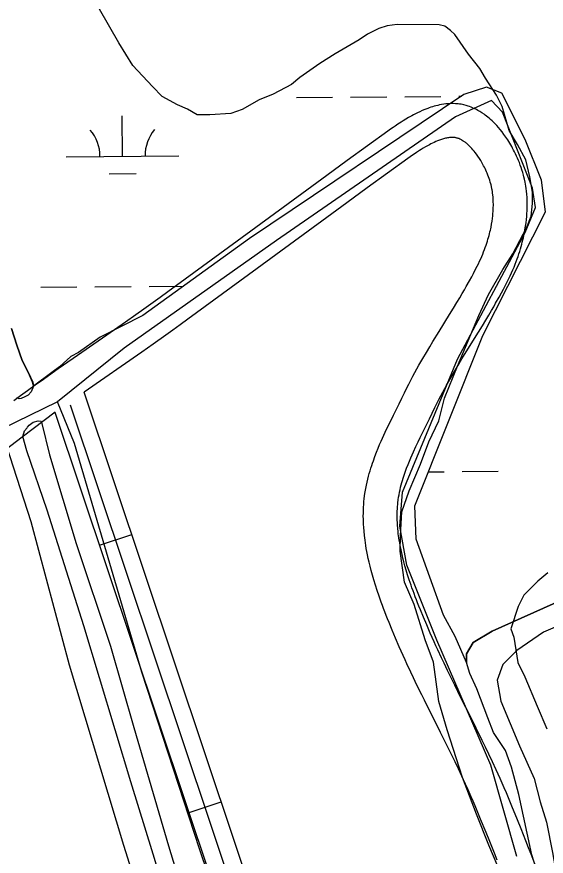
# Model space of a CAD drawing. Extents: x 3567028 to 3605064, y 510945 to 536587.
# Drawn here: x 3597631 to 3598100, y 531169 to 531913 of the extents above; entities that cross this region are included whole.
import ezdxf

# ---------------------------------------------------------------- set-up
doc = ezdxf.new("R2010")
doc.units = 0
for name, color, linetype in [('V-DTCH-CNTR', 7, 'Continuous'), ('V-ROAD-CNTR', 7, 'Continuous'), ('V-SITE-VEGE', 7, 'Continuous'), ('V-TOPO-SHOR', 7, 'Continuous'), ('V-WETL-SWMP', 7, 'Continuous')]:
    doc.layers.add(name, color=color, linetype=linetype)

msp = doc.modelspace()

# ---------------------------------------------------------------- linework, layer by layer
at = {"layer": 'V-DTCH-CNTR'}
for points in [[(3598074.38, 531168.43), (3598051.28, 531249.34), (3598003.46, 531360.06), (3597976.83, 531426.48), (3597970.78, 531461.04), (3597972.99, 531491.41), (3598021.89, 531609.27), (3598081.8, 531721.56), (3598090.88, 531743.61), (3598088.2, 531760.89), (3598061.58, 531828), (3598051.96, 531838.41), (3598020.13, 531824.05), (3597861.47, 531714.3), (3597726.36, 531618.94), (3597667.27, 531571.49), (3597618.12, 531547.32), (3597496.86, 531458.11), (3597347.91, 531356.6), (3597192.79, 531265.48), (3597062.61, 531190.82), (3597021.93, 531167.01)], [(3598038.64, 530502.57), (3598016.59, 530548.59), (3597982.15, 530622.49), (3597953.97, 530696.36), (3597912.8, 530818.3), (3597857.23, 530985.53), (3597793.42, 531174.36), (3597741.98, 531331.82), (3597682.41, 531534.54), (3597667.27, 531571.49)], [(3598038.64, 530502.57), (3597979.77, 530466.93), (3597964.56, 530462.86), (3597952.16, 530469.14), (3597929.03, 530545.21), (3597875.26, 530713.27), (3597824.89, 530870.27), (3597764.98, 531054.25), (3597726.2, 531178.04), (3597677.92, 531337.79), (3597643.98, 531465.02), (3597622.2, 531532.8), (3597618.81, 531545.25), (3597618.12, 531547.32)]]:
    msp.add_lwpolyline(points, dxfattribs=at)
at = {"layer": 'V-ROAD-CNTR'}
for p, q in [((3597704.61, 531444.36), (3597733.06, 531453.88)), ((3597783.94, 531207.28), (3597812.39, 531216.8))]:
    msp.add_line(p, q, dxfattribs=at)
for points in [[(3598035.72, 531831.8), (3598034.01, 531832.53), (3598032.41, 531833.13), (3598031.13, 531833.57), (3598029.34, 531834.11), (3598027.5, 531834.58), (3598026.19, 531834.87), (3598024.92, 531835.11), (3598023.68, 531835.3), (3598022.48, 531835.45), (3598021.28, 531835.57), (3598020.02, 531835.66), (3598017.83, 531835.74), (3598015.63, 531835.72), (3598013.53, 531835.61), (3598011.51, 531835.43), (3598009.58, 531835.18), (3598007.73, 531834.88), (3598005.96, 531834.54), (3598004.26, 531834.16), (3598002.64, 531833.76), (3598001.08, 531833.33), (3597999.58, 531832.88), (3597998.15, 531832.43), (3597996.77, 531831.96), (3597995.39, 531831.46), (3597992.92, 531830.51), (3597990.59, 531829.53), (3597988.43, 531828.56), (3597986.43, 531827.61), (3597984.59, 531826.7), (3597982.88, 531825.81), (3597981.26, 531824.95), (3597978.39, 531823.34), (3597975.89, 531821.87), (3597973.75, 531820.57), (3597971.89, 531819.39), (3597968.79, 531817.38), (3597966.5, 531815.84), (3597964.82, 531814.68), (3597962.4, 531812.98), (3597960.08, 531811.31), (3597924.08, 531785.2), (3597906.1, 531772.12), (3597888.14, 531759), (3597826.62, 531713.85), (3597795.87, 531691.29), (3597780.49, 531680.03), (3597765.11, 531668.8), (3597758.32, 531663.88), (3597751.94, 531659.29), (3597745.95, 531655.01), (3597734.65, 531647.01), (3597724.73, 531640.04), (3597707.29, 531627.88), (3597681.06, 531609.64), (3597667.93, 531600.47), (3597654.8, 531591.23), (3597647.58, 531586.07), (3597640.84, 531581.19), (3597634.57, 531576.58), (3597628.71, 531572.23)], [(3598049.58, 531648.31), (3598051.86, 531652.18), (3598053.86, 531655.63), (3598055.61, 531658.69), (3598058.6, 531664.03), (3598060.81, 531668.1), (3598062.46, 531671.2), (3598064.86, 531675.84), (3598067.22, 531680.56), (3598068.49, 531683.19), (3598069.69, 531685.79), (3598070.81, 531688.34), (3598071.87, 531690.85), (3598072.86, 531693.3), (3598073.79, 531695.7), (3598074.65, 531698.04), (3598075.46, 531700.33), (3598076.22, 531702.57), (3598076.92, 531704.76), (3598077.57, 531706.88), (3598078.18, 531708.96), (3598078.74, 531710.99), (3598079.25, 531712.96), (3598079.73, 531714.88), (3598080.17, 531716.75), (3598080.57, 531718.57), (3598080.95, 531720.38), (3598081.59, 531723.78), (3598082.12, 531727.03), (3598082.55, 531730.1), (3598082.89, 531732.99), (3598083.15, 531735.7), (3598083.34, 531738.26), (3598083.47, 531740.67), (3598083.54, 531742.93), (3598083.58, 531745.05), (3598083.57, 531747.04), (3598083.54, 531748.91), (3598083.48, 531750.67), (3598083.39, 531752.36), (3598083.18, 531755.39), (3598082.91, 531758.1), (3598082.61, 531760.46), (3598082.31, 531762.53), (3598082.01, 531764.34), (3598081.71, 531765.97), (3598081.15, 531768.66), (3598080.67, 531770.73), (3598080.26, 531772.33), (3598079.63, 531774.6), (3598078.93, 531776.89), (3598078.19, 531779.12), (3598077.42, 531781.28), (3598076.63, 531783.37), (3598075.81, 531785.39), (3598074.98, 531787.35), (3598074.13, 531789.24), (3598073.28, 531791.07), (3598072.41, 531792.83), (3598071.54, 531794.54), (3598070.67, 531796.17), (3598069.8, 531797.75), (3598068.93, 531799.27), (3598068.06, 531800.74), (3598067.2, 531802.15), (3598066.31, 531803.55), (3598064.61, 531806.09), (3598062.92, 531808.48), (3598061.27, 531810.67), (3598059.66, 531812.68), (3598058.1, 531814.53), (3598056.59, 531816.23), (3598055.13, 531817.78), (3598053.72, 531819.2), (3598052.37, 531820.5), (3598051.07, 531821.69), (3598049.82, 531822.78), (3598048.63, 531823.77), (3598047.49, 531824.68), (3598046.4, 531825.51), (3598045.3, 531826.31), (3598043.36, 531827.63), (3598041.56, 531828.77), (3598039.94, 531829.7), (3598038.49, 531830.48), (3598037.19, 531831.13), (3598036.2, 531831.59)], [(3598024, 531804.19), (3598022.85, 531804.67), (3598022.28, 531804.89), (3598021.93, 531805.01), (3598021.25, 531805.22), (3598020.59, 531805.39), (3598020.25, 531805.46), (3598019.87, 531805.53), (3598019.48, 531805.59), (3598019.08, 531805.64), (3598018.68, 531805.68), (3598018.37, 531805.7), (3598017.43, 531805.74), (3598016.57, 531805.73), (3598015.68, 531805.68), (3598014.79, 531805.6), (3598013.88, 531805.49), (3598012.97, 531805.34), (3598012.05, 531805.16), (3598011.14, 531804.96), (3598010.23, 531804.73), (3598009.32, 531804.48), (3598008.43, 531804.22), (3598007.55, 531803.94), (3598006.68, 531803.64), (3598005.88, 531803.35), (3598004.13, 531802.68), (3598002.52, 531802), (3598000.98, 531801.31), (3597999.53, 531800.62), (3597998.15, 531799.94), (3597996.85, 531799.27), (3597995.67, 531798.63), (3597993.32, 531797.32), (3597991.31, 531796.14), (3597989.55, 531795.06), (3597988.05, 531794.12), (3597985.35, 531792.36), (3597983.38, 531791.04), (3597981.94, 531790.05), (3597979.77, 531788.52), (3597977.63, 531786.99), (3597941.71, 531760.93), (3597923.77, 531747.88), (3597905.87, 531734.8), (3597844.37, 531689.66), (3597813.6, 531667.09), (3597798.19, 531655.81), (3597782.76, 531644.55), (3597775.89, 531639.56), (3597769.42, 531634.91), (3597763.34, 531630.56), (3597751.94, 531622.49), (3597741.94, 531615.46), (3597690.9, 531579.87)], [(3598023.73, 531663.53), (3598025.96, 531667.32), (3598027.87, 531670.6), (3598029.5, 531673.46), (3598032.33, 531678.52), (3598034.39, 531682.31), (3598035.9, 531685.14), (3598038.13, 531689.45), (3598040.28, 531693.76), (3598041.34, 531695.96), (3598042.34, 531698.12), (3598043.27, 531700.24), (3598044.14, 531702.31), (3598044.96, 531704.33), (3598045.73, 531706.31), (3598046.44, 531708.24), (3598047.1, 531710.12), (3598047.72, 531711.95), (3598048.29, 531713.73), (3598048.82, 531715.47), (3598049.31, 531717.15), (3598049.77, 531718.79), (3598050.18, 531720.38), (3598050.57, 531721.92), (3598050.92, 531723.41), (3598051.24, 531724.86), (3598051.52, 531726.22), (3598052.04, 531728.99), (3598052.46, 531731.54), (3598052.79, 531733.92), (3598053.05, 531736.15), (3598053.25, 531738.23), (3598053.4, 531740.18), (3598053.49, 531741.99), (3598053.55, 531743.68), (3598053.58, 531745.27), (3598053.57, 531746.74), (3598053.55, 531748.11), (3598053.5, 531749.4), (3598053.45, 531750.54), (3598053.28, 531752.83), (3598053.09, 531754.77), (3598052.88, 531756.44), (3598052.67, 531757.9), (3598052.46, 531759.16), (3598052.27, 531760.21), (3598051.86, 531762.19), (3598051.53, 531763.6), (3598051.27, 531764.6), (3598050.82, 531766.21), (3598050.34, 531767.78), (3598049.82, 531769.35), (3598049.27, 531770.9), (3598048.69, 531772.43), (3598048.09, 531773.92), (3598047.48, 531775.35), (3598046.85, 531776.76), (3598046.22, 531778.11), (3598045.58, 531779.42), (3598044.94, 531780.67), (3598044.29, 531781.89), (3598043.65, 531783.05), (3598043.01, 531784.17), (3598042.37, 531785.24), (3598041.75, 531786.26), (3598041.16, 531787.19), (3598039.89, 531789.09), (3598038.7, 531790.76), (3598037.56, 531792.28), (3598036.47, 531793.64), (3598035.43, 531794.87), (3598034.45, 531795.98), (3598033.53, 531796.96), (3598032.66, 531797.84), (3598031.84, 531798.62), (3598031.07, 531799.33), (3598030.36, 531799.95), (3598029.69, 531800.51), (3598029.07, 531801), (3598028.48, 531801.45), (3598028, 531801.8), (3598026.93, 531802.53), (3598026.07, 531803.07), (3598025.33, 531803.49), (3598024.7, 531803.83), (3598024.16, 531804.11), (3598023.53, 531804.4)], [(3597980.42, 531331.68), (3597977.02, 531339.02), (3597975.31, 531342.78), (3597973.64, 531346.52), (3597971.89, 531350.47), (3597970.19, 531354.32), (3597966.92, 531361.84), (3597963.88, 531368.98), (3597961.09, 531375.74), (3597959.79, 531378.95), (3597958.56, 531382.07), (3597957.38, 531385.1), (3597956.25, 531388.04), (3597955.18, 531390.9), (3597954.16, 531393.69), (3597953.19, 531396.4), (3597952.26, 531399.05), (3597950.53, 531404.14), (3597948.98, 531408.96), (3597947.6, 531413.5), (3597946.37, 531417.78), (3597945.27, 531421.8), (3597944.3, 531425.58), (3597943.45, 531429.14), (3597942.7, 531432.48), (3597942.05, 531435.63), (3597941.47, 531438.58), (3597940.97, 531441.36), (3597940.54, 531443.96), (3597940.17, 531446.41), (3597939.85, 531448.71), (3597939.57, 531450.86), (3597939.33, 531452.93), (3597938.96, 531456.68), (3597938.7, 531460.01), (3597938.53, 531462.93), (3597938.42, 531465.49), (3597938.36, 531467.73), (3597938.33, 531469.73), (3597938.35, 531473.11), (3597938.42, 531475.69), (3597938.51, 531477.66), (3597938.68, 531480.54), (3597938.91, 531483.41), (3597939.08, 531485.14), (3597939.47, 531488.34), (3597939.93, 531491.46), (3597940.45, 531494.47), (3597941.02, 531497.37), (3597941.62, 531500.15), (3597942.27, 531502.84), (3597942.93, 531505.42), (3597943.62, 531507.91), (3597944.32, 531510.31), (3597945.03, 531512.62), (3597945.75, 531514.84), (3597946.47, 531516.99), (3597947.2, 531519.1), (3597948.65, 531523.04), (3597950.08, 531526.75), (3597951.47, 531530.2), (3597952.81, 531533.41), (3597954.11, 531536.4), (3597955.35, 531539.22), (3597957.71, 531544.37), (3597959.82, 531548.88), (3597961.71, 531552.8), (3597965, 531559.55), (3597969.95, 531569.55), (3597972.37, 531574.48), (3597974.78, 531579.43), (3597976.67, 531583.3), (3597978.57, 531587.08), (3597980.45, 531590.7), (3597982.28, 531594.18), (3597984.09, 531597.51), (3597985.86, 531600.72), (3597987.6, 531603.82), (3597990.97, 531609.7), (3597994.18, 531615.17), (3597997.22, 531620.25), (3598000.08, 531624.97), (3598005.45, 531633.69), (3598014.79, 531648.79), (3598018.22, 531654.39), (3598021.19, 531659.29), (3598023.78, 531663.62)], [(3598007.64, 531344.29), (3598004.29, 531351.53), (3598002.66, 531355.11), (3598001.04, 531358.74), (3597999.32, 531362.6), (3597997.67, 531366.35), (3597994.48, 531373.69), (3597991.55, 531380.58), (3597988.86, 531387.08), (3597987.65, 531390.09), (3597986.48, 531393.04), (3597985.37, 531395.89), (3597984.31, 531398.65), (3597983.31, 531401.33), (3597982.36, 531403.92), (3597981.46, 531406.42), (3597980.62, 531408.82), (3597979.02, 531413.54), (3597977.61, 531417.93), (3597976.36, 531422.04), (3597975.25, 531425.87), (3597974.28, 531429.45), (3597973.43, 531432.79), (3597972.68, 531435.91), (3597972.02, 531438.83), (3597971.46, 531441.55), (3597970.96, 531444.09), (3597970.54, 531446.47), (3597970.17, 531448.68), (3597969.85, 531450.75), (3597969.58, 531452.69), (3597969.35, 531454.49), (3597969.16, 531456.14), (3597968.84, 531459.33), (3597968.63, 531462.06), (3597968.49, 531464.44), (3597968.4, 531466.51), (3597968.36, 531468.31), (3597968.34, 531469.84), (3597968.35, 531472.63), (3597968.41, 531474.66), (3597968.47, 531476.14), (3597968.6, 531478.43), (3597968.79, 531480.72), (3597968.9, 531481.87), (3597969.2, 531484.35), (3597969.55, 531486.72), (3597969.95, 531489.03), (3597970.39, 531491.28), (3597970.87, 531493.47), (3597971.38, 531495.61), (3597971.92, 531497.69), (3597972.48, 531499.71), (3597973.05, 531501.68), (3597973.64, 531503.6), (3597974.25, 531505.47), (3597974.86, 531507.28), (3597975.46, 531509.01), (3597976.73, 531512.49), (3597977.98, 531515.73), (3597979.22, 531518.79), (3597980.42, 531521.67), (3597981.59, 531524.38), (3597982.71, 531526.91), (3597984.93, 531531.76), (3597986.92, 531536), (3597988.7, 531539.72), (3597991.93, 531546.31), (3597996.85, 531556.28), (3597999.33, 531561.3), (3598001.75, 531566.29), (3598003.55, 531569.97), (3598005.3, 531573.44), (3598007.02, 531576.79), (3598008.73, 531580.02), (3598010.42, 531583.13), (3598012.07, 531586.14), (3598013.69, 531589.02), (3598016.92, 531594.64), (3598019.99, 531599.87), (3598022.92, 531604.76), (3598025.69, 531609.34), (3598030.98, 531617.95), (3598040.33, 531633.05), (3598043.84, 531638.78), (3598046.9, 531643.82), (3598049.53, 531648.22)], [(3598039.32, 530538.64), (3597690.88, 531579.94)], [(3598052.03, 530453.39), (3597678.94, 531568.35)], [(3597665.21, 531562.11), (3597635.87, 531540.1), (3597598.06, 531511.44)], [(3598033.64, 530461.1), (3597665.25, 531561.99)], [(3598090.59, 531160.99), (3598087.53, 531169.03), (3598084.81, 531176.05), (3598082.4, 531182.19), (3598078.15, 531192.86), (3598074.92, 531200.87), (3598070.03, 531212.82), (3598065.08, 531224.75), (3598063.24, 531229.11), (3598061.43, 531233.32), (3598059.65, 531237.37), (3598057.9, 531241.28), (3598056.19, 531245.07), (3598052.84, 531252.31), (3598049.64, 531259.07), (3598046.61, 531265.37), (3598043.74, 531271.25), (3598038.32, 531282.2), (3598033.54, 531291.74), (3598025.17, 531308.39), (3598022.05, 531314.63), (3598019.34, 531320.09), (3598016.98, 531324.86), (3598012.88, 531333.28), (3598009.85, 531339.6), (3598007.59, 531344.39)], [(3598056.86, 531165.15), (3598054.5, 531171.16), (3598050.31, 531181.7), (3598047.13, 531189.57), (3598042.29, 531201.39), (3598037.4, 531213.17), (3598035.64, 531217.34), (3598033.91, 531221.35), (3598032.21, 531225.23), (3598030.54, 531228.97), (3598028.91, 531232.58), (3598025.66, 531239.6), (3598022.57, 531246.15), (3598019.61, 531252.29), (3598016.82, 531258.02), (3598011.47, 531268.82), (3598006.73, 531278.28), (3597998.36, 531294.94), (3597995.21, 531301.24), (3597992.45, 531306.77), (3597990.05, 531311.65), (3597985.87, 531320.22), (3597982.76, 531326.71), (3597980.46, 531331.58)]]:
    msp.add_lwpolyline(points, dxfattribs=at)
at = {"layer": 'V-SITE-VEGE'}
for p, q in [((3597721.75, 531889.56), (3597704.46, 531919.52)), ((3597968.3, 531905.85), (3597959.58, 531904.64)), ((3598005.65, 531905.67), (3597968.3, 531905.85)), ((3598010.62, 531904.41), (3598005.65, 531905.67)), ((3597952.1, 531902.19), (3597942.12, 531897.25)), ((3597959.58, 531904.64), (3597952.1, 531902.19)), ((3598015.59, 531900.65), (3598010.62, 531904.41)), ((3598019.3, 531896.9), (3598015.59, 531900.65)), ((3597934.63, 531892.31), (3597913.41, 531879.96)), ((3597942.12, 531897.25), (3597934.63, 531892.31)), ((3598031.67, 531879.41), (3598019.3, 531896.9)), ((3597734.1, 531869.59), (3597721.75, 531889.56)), ((3597913.41, 531879.96), (3597899.68, 531871.31)), ((3598041.57, 531866.92), (3598031.67, 531879.41)), ((3597751.45, 531850.83), (3597734.1, 531869.59)), ((3597899.68, 531871.31), (3597882.19, 531858.94)), ((3598046.51, 531858.18), (3598041.57, 531866.92)), ((3597882.19, 531858.94), (3597874.69, 531852.75)), ((3598056.4, 531843.2), (3598046.51, 531858.18)), ((3597760.12, 531842.08), (3597751.45, 531850.83)), ((3597874.69, 531852.75), (3597858.47, 531844.11)), ((3597773.78, 531834.54), (3597760.12, 531842.08)), ((3597846, 531839.19), (3597831.02, 531830.55)), ((3597858.47, 531844.11), (3597846, 531839.19)), ((3598061.33, 531833.22), (3598056.4, 531843.2)), ((3597782.47, 531830.77), (3597773.78, 531834.54)), ((3597791.16, 531825.75), (3597782.47, 531830.77)), ((3597831.02, 531830.55), (3597821.05, 531826.86)), ((3598067.46, 531812.02), (3598061.33, 531833.22)), ((3597802.37, 531825.7), (3597791.16, 531825.75)), ((3597821.05, 531826.86), (3597802.37, 531825.7)), ((3598074.87, 531799.54), (3598067.46, 531812.02)), ((3598082.28, 531785.81), (3598074.87, 531799.54)), ((3598085.94, 531770.86), (3598082.28, 531785.81)), ((3598088.37, 531757.15), (3598085.94, 531770.86)), ((3598088.32, 531747.19), (3598088.37, 531757.15)), ((3598087.03, 531736), (3598088.32, 531747.19)), ((3598083.24, 531726.05), (3598087.03, 531736)), ((3598070.69, 531702.46), (3598083.24, 531726.05)), ((3598061.91, 531688.81), (3598070.69, 531702.46)), ((3598049.36, 531666.46), (3598061.91, 531688.81)), ((3598040.56, 531647.83), (3598049.36, 531666.46)), ((3598021.68, 531603.1), (3598040.56, 531647.83)), ((3598010.34, 531574.52), (3598021.68, 531603.1)), ((3598005.27, 531554.63), (3598010.34, 531574.52)), ((3597996.47, 531535.99), (3598005.27, 531554.63)), ((3597988.91, 531516.11), (3597996.47, 531535.99)), ((3597978.84, 531492.51), (3597988.91, 531516.11)), ((3597972.53, 531473.86), (3597978.84, 531492.51)), ((3597971.19, 531452.71), (3597972.53, 531473.86)), ((3597971.12, 531439.01), (3597971.19, 531452.71)), ((3597974.73, 531411.61), (3597971.12, 531439.01)), ((3598101.74, 531419.73), (3598093, 531412.31)), ((3597983.35, 531391.65), (3597974.73, 531411.61)), ((3598093, 531412.31), (3598080.49, 531399.92)), ((3598080.49, 531399.92), (3598075.46, 531389.98)), ((3597993.17, 531360.48), (3597983.35, 531391.65)), ((3598075.46, 531389.98), (3598069.15, 531370.09)), ((3598069.15, 531370.09), (3598071.6, 531362.61)), ((3598071.6, 531362.61), (3598075.23, 531340.19)), ((3598000.54, 531340.53), (3597993.17, 531360.48)), ((3598005.36, 531305.65), (3598000.54, 531340.53)), ((3598075.23, 531340.19), (3598081.4, 531327.71)), ((3598081.4, 531327.71), (3598092.48, 531301.52)), ((3598012.71, 531280.72), (3598005.36, 531305.65)), ((3598092.48, 531301.52), (3598101.1, 531281.56)), ((3598026.21, 531238.33), (3598012.71, 531280.72)), ((3598038.51, 531205.91), (3598026.21, 531238.33)), ((3598049.59, 531178.47), (3598038.51, 531205.91)), ((3598064.36, 531143.55), (3598049.59, 531178.47))]:
    msp.add_line(p, q, dxfattribs=at)
at = {"layer": 'V-TOPO-SHOR'}
for points in [[(3597626.57, 531636.46), (3597631.36, 531621.62), (3597635.93, 531607.94), (3597641.67, 531597.03), (3597645.33, 531588.68), (3597646.01, 531585.21), (3597643.9, 531580.36), (3597641.34, 531577.36), (3597638.33, 531575.75), (3597635.08, 531574.38), (3597633.22, 531573.92), (3597631.15, 531574.86)], [(3597780.68, 531075.71), (3597752.19, 531170.53), (3597732.35, 531234.52), (3597690.62, 531372.93), (3597658, 531475.41), (3597640.19, 531528.05), (3597636.54, 531540.57), (3597638.18, 531545.65), (3597640.46, 531548.46), (3597640.8, 531548.83)], [(3597640.8, 531548.83), (3597642.15, 531550.73), (3597645.86, 531553.26), (3597650.27, 531554.4), (3597652.81, 531554.15), (3597653.5, 531552.3), (3597660.08, 531524.25), (3597683.79, 531445.89), (3597714.39, 531354.76), (3597734.89, 531282.66), (3597765.65, 531177.64), (3597798.02, 531071.23)], [(3598108.84, 531102.5), (3598087.75, 531169.81), (3598076.26, 531223.27), (3598069.7, 531247.47), (3598064.24, 531262.23), (3598053.73, 531278.39), (3598048.73, 531291.31), (3598038.95, 531316.91), (3598032.8, 531330.52), (3598029.85, 531340.2), (3598029.66, 531348.03), (3598035.69, 531358.13), (3598052.54, 531368.18), (3598115.28, 531396.2), (3598127.05, 531401.44), (3598138.11, 531404.15), (3598149.4, 531405.94), (3598157.22, 531405.21), (3598161.13, 531403.81), (3598166.72, 531403.37)], [(3598163.61, 531393.21), (3598142.86, 531386.4), (3598097.88, 531367.27), (3598074.33, 531350.81), (3598061.84, 531338.44), (3598056.94, 531324.65), (3598060.31, 531305.99), (3598076.69, 531266.55), (3598089.68, 531237.48), (3598095.11, 531216.74), (3598100.55, 531198.76), (3598105.95, 531171.8), (3598109.31, 531153.14)]]:
    msp.add_lwpolyline(points, dxfattribs=at)
at = {"layer": 'V-WETL-SWMP'}
for p, q in [((3598047.56, 531850.4), (3598027.54, 531843.68)), ((3598061.16, 531844.88), (3598047.56, 531850.4)), ((3598027.54, 531843.68), (3597837.57, 531716.05)), ((3597879.1, 531841.02), (3597911.1, 531841.29)), ((3597927.1, 531841.43), (3597959.1, 531841.7)), ((3597975.1, 531841.83), (3598007.1, 531842.1)), ((3598023.1, 531842.24), (3598025.43, 531842.26)), ((3598081.86, 531803.91), (3598061.16, 531844.88)), ((3597724.95, 531788.98), (3597724.64, 531824.98)), ((3598096.22, 531767.97), (3598081.86, 531803.91)), ((3597674.95, 531788.56), (3597774.94, 531789.4)), ((3597713.08, 531773.45), (3597737.08, 531773.65)), ((3598099.72, 531739.8), (3598096.22, 531767.97)), ((3598044.26, 531630.15), (3598099.72, 531739.8)), ((3597837.57, 531716.05), (3597742.79, 531647.91)), ((3597652.51, 531672.93), (3597684.51, 531673.2)), ((3597700.51, 531673.34), (3597732.51, 531673.61)), ((3597748.51, 531673.74), (3597779.08, 531674)), ((3597742.79, 531647.91), (3597705, 531628.56)), ((3597631.27, 531621.59), (3597626.48, 531636.43)), ((3597984.06, 531479.2), (3598044.26, 531630.15)), ((3597705, 531628.56), (3597685.87, 531615.03)), ((3597635.84, 531607.91), (3597631.27, 531621.59)), ((3597685.87, 531615.03), (3597679.04, 531611.43)), ((3597641.58, 531597), (3597635.84, 531607.91)), ((3597679.04, 531611.43), (3597669, 531602.39)), ((3597669, 531602.39), (3597663.54, 531598.33)), ((3597645.24, 531588.65), (3597641.58, 531597)), ((3597663.54, 531598.33), (3597645.92, 531585.17)), ((3597645.92, 531585.17), (3597645.24, 531588.65)), ((3597996.07, 531509.32), (3598009.91, 531509.44)), ((3598025.91, 531509.57), (3598057.9, 531509.84)), ((3597985.28, 531449.68), (3597984.06, 531479.2)), ((3598009.49, 531382.35), (3597985.28, 531449.68)), ((3598115.28, 531396.2), (3598052.54, 531368.18)), ((3598019.85, 531363.23), (3598009.49, 531382.35)), ((3598029.85, 531340.2), (3598019.85, 531363.23)), ((3598052.54, 531368.18), (3598035.69, 531358.13)), ((3598035.69, 531358.13), (3598029.65, 531348.03)), ((3598029.65, 531348.03), (3598029.85, 531340.2))]:
    msp.add_line(p, q, dxfattribs=at)
for centre, start, end in [((3597669.7, 531788.99), 359.71153, 41.25519), ((3597780.18, 531789.92), 139.71153, 181.25518)]:
    msp.add_arc(centre, 35.25, start, end, dxfattribs=at)

doc.saveas('drawing.dxf')
